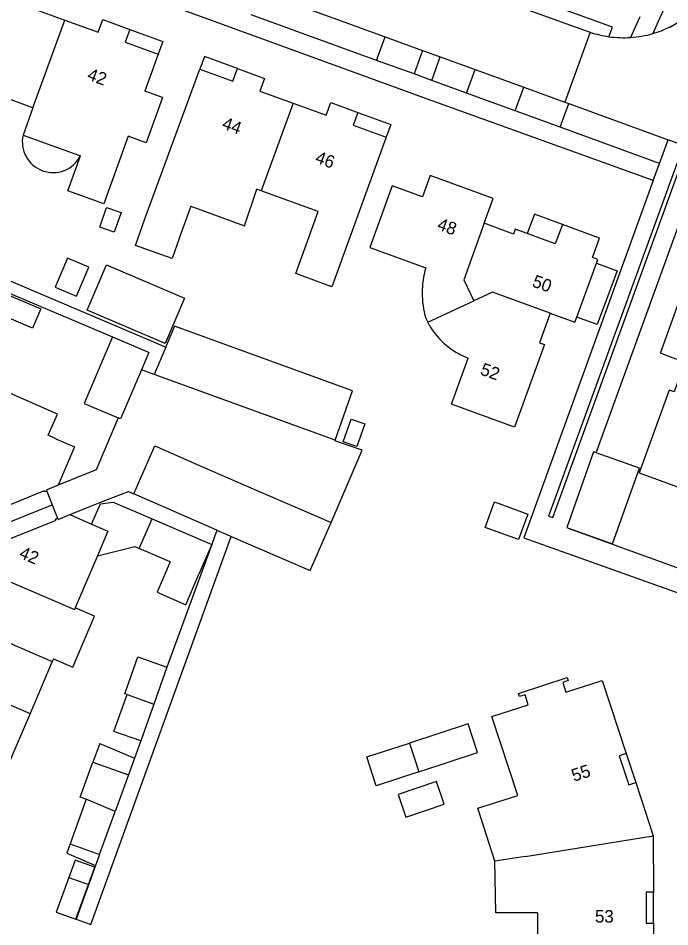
# Model space of a CAD drawing. Extents: x 194485 to 197793, y 468269 to 470822.
# Drawn here: x 197322.4 to 197384.7, y 469396.5 to 469483.2 of the extents above; entities that cross this region are included whole.
import ezdxf

# ---------------------------------------------------------------- set-up
doc = ezdxf.new("R2010")
doc.units = 0
for name, color, linetype in [('BGT begrenzing pand op maaiveld onder overbouw', 7, 'Continuous'), ('BGT grensvlak gebouwinstallatie plus 1', 7, 'Continuous'), ('BGT grensvlak overig bouwwerk uitbreiding populatie', 7, 'Continuous'), ('BGT grensvlak pand deel overbouw', 7, 'Continuous'), ('BGT grensvlak pand op maaiveld', 7, 'Continuous'), ('BGT grensvlak pand op maaiveld LR', 7, 'Continuous'), ('BGT grensvlak wegdeel', 7, 'Continuous'), ('BGT tekst huisnummerreeks', 7, 'Continuous')]:
    doc.layers.add(name, color=color, linetype=linetype)

msp = doc.modelspace()

# ---------------------------------------------------------------- linework, layer by layer
at = {"layer": 'BGT begrenzing pand op maaiveld onder overbouw'}
for points in [[(197325.132, 469438.042), (197324.938, 469437.963), (197324.897, 469438.065), (197318.321, 469435.413)], [(197319.415, 469432.64), (197326.021, 469435.269), (197325.982, 469435.37), (197326.176, 469435.449)], [(197380.491, 469413.013), (197379.828, 469412.794), (197380.746, 469410.012), (197381.406, 469410.23)], [(197383.079, 469399.769), (197382.4, 469399.769), (197382.401, 469396.829), (197383.08, 469396.829)]]:
    msp.add_lwpolyline(points, dxfattribs=at)
at = {"layer": 'BGT grensvlak gebouwinstallatie plus 1'}
for p, q in [((197330.195, 469413.974), (197329.546, 469412.182)), ((197330.195, 469413.974), (197333.51, 469412.556)), ((197333.51, 469412.556), (197332.931, 469410.956)), ((197330.178, 469403.356), (197329.802, 469402.318)), ((197327.835, 469402.838), (197327.231, 469401.171))]:
    msp.add_line(p, q, dxfattribs=at)
for points in [[(197333.061, 469482.108), (197336.224, 469480.957), (197335.779, 469479.735)], [(197343.347, 469478.363), (197340.197, 469479.508), (197339.755, 469478.31)], [(197354.851, 469474.181), (197358.01, 469473.027), (197357.564, 469471.806)], [(197374.392, 469463.479), (197371.713, 469464.469), (197371.039, 469462.631)], [(197377.65, 469459.792), (197379.608, 469459.074), (197377.722, 469453.934), (197375.764, 469454.652)], [(197367.896, 469437.015), (197371.093, 469435.857), (197370.207, 469433.412), (197367.01, 469434.571), (197367.896, 469437.015)], [(197327.357, 469404.377), (197327.04, 469403.5), (197329.802, 469402.318)], [(197329.112, 469400.49), (197329.716, 469402.157), (197327.835, 469402.838)]]:
    msp.add_lwpolyline(points, dxfattribs=at)
msp.add_arc((197325.737, 469471.376), 2.938, 167.33676, 332.60294, dxfattribs=at)
at = {"layer": 'BGT grensvlak overig bouwwerk uitbreiding populatie'}
msp.add_line((197327.231, 469401.171), (197329.112, 469400.49), dxfattribs=at)
for points in [[(197332.236, 469464.637), (197331.589, 469462.763), (197330.202, 469463.241), (197330.85, 469465.116), (197332.236, 469464.637)], [(197327.973, 469456.66), (197329.147, 469459.421), (197327.122, 469460.281), (197325.949, 469457.52), (197327.973, 469456.66)], [(197354.211, 469444.925), (197355.53, 469444.455), (197354.758, 469442.289), (197353.439, 469442.759), (197354.211, 469444.925)], [(197358.695, 469409.108), (197359.42, 469406.945), (197363.085, 469408.174), (197362.36, 469410.337), (197358.695, 469409.108)], [(197327.231, 469401.171), (197326.039, 469397.877), (197327.919, 469397.196), (197329.112, 469400.49)]]:
    msp.add_lwpolyline(points, dxfattribs=at)
at = {"layer": 'BGT grensvlak pand deel overbouw'}
for p, q in [((197325.132, 469438.042), (197325.654, 469436.746)), ((197318.868, 469434.027), (197325.654, 469436.746)), ((197325.654, 469436.746), (197326.176, 469435.449)), ((197380.491, 469413.013), (197381.406, 469410.23)), ((197383.08, 469396.829), (197383.079, 469399.769))]:
    msp.add_line(p, q, dxfattribs=at)
at = {"layer": 'BGT grensvlak pand op maaiveld'}
for p, q in [((197335.779, 469479.735), (197334.501, 469476.224)), ((197334.518, 469464.03), (197339.755, 469478.31)), ((197336.192, 469475.608), (197334.501, 469476.224)), ((197336.192, 469475.608), (197334.618, 469471.286)), ((197323.82, 469474.622), (197322.87, 469472.02)), ((197322.87, 469472.02), (197328.345, 469470.024)), ((197334.618, 469471.286), (197332.927, 469471.902)), ((197345.607, 469466.709), (197345.199, 469466.857)), ((197338.887, 469465.247), (197338.002, 469462.796)), ((197375.764, 469454.652), (197377.65, 469459.792)), ((197361.349, 469454.555), (197361.534, 469454.176)), ((197361.719, 469453.799), (197361.534, 469454.176)), ((197331.474, 469437.003), (197335.19, 469435.401)), ((197326.176, 469435.449), (197326.216, 469435.347)), ((197326.216, 469435.347), (197327.346, 469435.797)), ((197327.346, 469435.797), (197329.413, 469434.898)), ((197335.19, 469435.401), (197340.893, 469432.943)), ((197340.893, 469432.943), (197339.674, 469430.115)), ((197329.974, 469431.863), (197327.851, 469426.899)), ((197336.925, 469431.299), (197333.971, 469432.572)), ((197325.663, 469421.784), (197323.54, 469416.82)), ((197325.767, 469422.027), (197325.663, 469421.784)), ((197336.607, 469421.242), (197335.358, 469417.727)), ((197335.358, 469417.727), (197334.113, 469414.221)), ((197323.54, 469416.82), (197321.416, 469411.854)), ((197328.341, 469408.855), (197329.546, 469412.182)), ((197329.546, 469412.182), (197332.931, 469410.956)), ((197332.931, 469410.956), (197331.668, 469407.469)), ((197381.406, 469410.23), (197383.077, 469405.148)), ((197328.905, 469408.651), (197327.357, 469404.377)), ((197328.905, 469408.651), (197328.341, 469408.855)), ((197330.178, 469403.356), (197331.668, 469407.469)), ((197383.077, 469405.148), (197383.079, 469399.769)), ((197327.357, 469404.377), (197330.178, 469403.356))]:
    msp.add_line(p, q, dxfattribs=at)
for points in [[(197323.82, 469474.622), (197318.331, 469476.623), (197316.2, 469470.694), (197312.741, 469471.937), (197317.948, 469486.214)], [(197321.575, 469486.294), (197324.16, 469485.355), (197323.711, 469484.12), (197326.865, 469482.974)], [(197326.865, 469482.974), (197330.032, 469481.823), (197330.477, 469483.048), (197333.061, 469482.108)], [(197333.061, 469482.108), (197332.617, 469480.884), (197335.779, 469479.735)], [(197339.755, 469478.31), (197342.907, 469477.159), (197343.347, 469478.363)], [(197343.347, 469478.363), (197345.932, 469477.424), (197345.49, 469476.215), (197348.661, 469475.057)], [(197348.661, 469475.057), (197351.822, 469473.903), (197352.268, 469475.124), (197354.851, 469474.181)], [(197354.851, 469474.181), (197354.405, 469472.96), (197357.564, 469471.806)], [(197332.927, 469471.902), (197330.58, 469465.456), (197327.14, 469466.706), (197328.345, 469470.024)], [(197357.564, 469471.806), (197352.361, 469457.543), (197348.913, 469458.802), (197351.052, 469464.728), (197345.607, 469466.709)], [(197366.921, 469463.609), (197367.77, 469465.955), (197361.758, 469468.154), (197361.023, 469466.138), (197358.141, 469467.189), (197355.994, 469461.303), (197361.347, 469459.352)], [(197338.887, 469465.247), (197344.027, 469463.366), (197345.199, 469466.857)], [(197338.002, 469462.796), (197337.102, 469460.256), (197333.618, 469461.49), (197334.518, 469464.03)], [(197371.039, 469462.631), (197369.892, 469463.055), (197369.715, 469462.577), (197366.921, 469463.609)], [(197374.392, 469463.479), (197373.714, 469461.643), (197371.039, 469462.631)], [(197377.65, 469459.792), (197377.785, 469460.161), (197377.265, 469460.352), (197377.932, 469462.171), (197374.392, 469463.479)], [(197330.827, 469459.631), (197338.288, 469456.459), (197336.447, 469452.128), (197328.986, 469455.3), (197330.827, 469459.631)], [(197386.089, 469450.331), (197383.755, 469451.199), (197385.936, 469457.213), (197386.481, 469457.02), (197387.14, 469458.827), (197390.667, 469457.558)], [(197324.569, 469455.438), (197323.783, 469453.599), (197319.967, 469455.231), (197320.753, 469457.07), (197324.569, 469455.438)], [(197373.226, 469455.011), (197372.201, 469452.2), (197372.687, 469452.023), (197369.814, 469444.147), (197363.793, 469446.346), (197365.376, 469450.729)], [(197373.226, 469455.011), (197375.581, 469454.152), (197375.764, 469454.652)], [(197331.42, 469452.762), (197328.711, 469446.417), (197331.969, 469445.026)], [(197331.42, 469452.762), (197334.681, 469451.369), (197334.886, 469451.282), (197334.18, 469449.629)], [(197386.089, 469450.331), (197385.065, 469447.511), (197384.588, 469447.688), (197381.723, 469439.793), (197387.744, 469437.604), (197389.329, 469441.954)], [(197334.18, 469449.629), (197332.177, 469444.937), (197331.969, 469445.026)], [(197326.169, 469445.376), (197321.336, 469447.515), (197320.31, 469445.466)], [(197326.015, 469443.024), (197325.255, 469443.376), (197326.169, 469445.376)], [(197326.015, 469443.024), (197327.778, 469442.27), (197326.22, 469438.599)], [(197377.602, 469441.712), (197377.361, 469441.798), (197374.808, 469434.568), (197374.982, 469434.506)], [(197374.982, 469434.506), (197379.193, 469433.019), (197381.746, 469440.249), (197377.602, 469441.712)], [(197326.22, 469438.599), (197325.091, 469438.144), (197325.132, 469438.042)], [(197329.413, 469434.898), (197330.258, 469436.843), (197331.474, 469437.003)], [(197329.974, 469431.863), (197333.558, 469432.75), (197333.971, 469432.572)], [(197336.925, 469431.299), (197335.672, 469428.391), (197338.421, 469427.207), (197339.674, 469430.115)], [(197325.767, 469422.027), (197327.625, 469421.241), (197329.689, 469426.121), (197327.851, 469426.899)], [(197332.805, 469418.634), (197332.588, 469418.711), (197333.837, 469422.226), (197336.607, 469421.242)], [(197370.139, 469408.995), (197367.664, 469416.525), (197371.136, 469417.665), (197370.826, 469418.608), (197370.295, 469418.433), (197370.195, 469418.737), (197374.857, 469420.272), (197374.957, 469419.968), (197374.424, 469419.792), (197374.734, 469418.847), (197378.199, 469419.985), (197380.491, 469413.013)], [(197334.113, 469414.221), (197331.54, 469415.112), (197332.805, 469418.634)], [(197360.684, 469411.262), (197366.275, 469413.089), (197365.384, 469415.831), (197359.793, 469414.004)], [(197360.684, 469411.262), (197356.6, 469409.935), (197355.709, 469412.677), (197359.793, 469414.004)], [(197367.939, 469402.717), (197366.315, 469407.799), (197370.139, 469408.995)], [(197372.005, 469397.809), (197368.021, 469397.797), (197367.939, 469402.717)], [(197372.005, 469397.809), (197371.996, 469389.83), (197371.143, 469387.157)], [(197383.08, 469396.829), (197383.082, 469389.911), (197383.331, 469389.828), (197381.452, 469383.87)]]:
    msp.add_lwpolyline(points, dxfattribs=at)
for centre, radius, start, end in [((197369.204, 469456.957), 8.214, 163.0453, 197.00248), ((197368.129, 469457.722), 7.515, 211.46419, 248.50984)]:
    msp.add_arc(centre, radius, start, end, dxfattribs=at)
at = {"layer": 'BGT grensvlak pand op maaiveld LR'}
for p, q in [((197323.82, 469474.622), (197326.865, 469482.974)), ((197348.661, 469475.057), (197345.607, 469466.709)), ((197361.534, 469454.176), (197365.923, 469456.204)), ((197333.971, 469432.572), (197335.19, 469435.401)), ((197318.581, 469430.695), (197327.787, 469426.75)), ((197327.851, 469426.899), (197327.787, 469426.75)), ((197316.454, 469425.731), (197325.663, 469421.784)), ((197314.327, 469420.768), (197323.54, 469416.82)), ((197332.805, 469418.634), (197335.358, 469417.727)), ((197359.793, 469414.004), (197360.684, 469411.262)), ((197331.668, 469407.469), (197328.905, 469408.651)), ((197370.833, 469403.19), (197383.077, 469405.148)), ((197370.833, 469403.19), (197367.939, 469402.717))]:
    msp.add_line(p, q, dxfattribs=at)
for points in [[(197366.921, 469463.609), (197364.964, 469458.202), (197365.923, 469456.204)], [(197373.226, 469455.011), (197367.702, 469457.026), (197365.923, 469456.204)], [(197329.413, 469434.898), (197330.981, 469434.217), (197329.974, 469431.863)]]:
    msp.add_lwpolyline(points, dxfattribs=at)
at = {"layer": 'BGT grensvlak wegdeel'}
for p, q in [((197345.483, 469485.761), (197357.465, 469481.402)), ((197356.645, 469479.146), (197344.663, 469483.505)), ((197381.784, 469483.3), (197380.89, 469481.328)), ((197383.536, 469482.847), (197383.015, 469481.699)), ((197356.645, 469479.146), (197357.465, 469481.402)), ((197357.465, 469481.402), (197361.036, 469480.104)), ((197377.059, 469481.829), (197374.631, 469475.158)), ((197361.036, 469480.104), (197360.216, 469477.847)), ((197361.036, 469480.104), (197362.727, 469479.489)), ((197360.216, 469477.847), (197356.645, 469479.146)), ((197361.907, 469477.232), (197362.727, 469479.489)), ((197362.727, 469479.489), (197366.064, 469478.275)), ((197361.907, 469477.232), (197360.216, 469477.847)), ((197365.243, 469476.019), (197366.064, 469478.275)), ((197366.064, 469478.275), (197370.715, 469476.582)), ((197365.243, 469476.019), (197361.907, 469477.232)), ((197369.895, 469474.326), (197370.715, 469476.582)), ((197370.715, 469476.582), (197374.631, 469475.158)), ((197369.895, 469474.326), (197365.243, 469476.019)), ((197374.171, 469472.771), (197369.895, 469474.326)), ((197374.171, 469472.771), (197374.992, 469475.027)), ((197374.631, 469475.158), (197374.992, 469475.027)), ((197374.992, 469475.027), (197384.483, 469471.574)), ((197284.683, 469473.818), (197335.113, 469452.379)), ((197383.665, 469469.317), (197374.171, 469472.771)), ((197383.665, 469469.317), (197384.483, 469471.574)), ((197385.967, 469471.034), (197384.483, 469471.574)), ((197383.071, 469467.675), (197383.665, 469469.317)), ((197377.602, 469441.712), (197386.241, 469465.468)), ((197303.243, 469464.623), (197331.42, 469452.762)), ((197335.113, 469452.379), (197336.505, 469451.791)), ((197336.505, 469451.791), (197335.41, 469449.182)), ((197335.41, 469449.182), (197334.18, 469449.629)), ((197352.675, 469442.911), (197335.41, 469449.182)), ((197341.389, 469434.313), (197333.467, 469437.78)), ((197341.389, 469434.313), (197340.893, 469432.943)), ((197340.893, 469432.943), (197336.607, 469421.242)), ((197334.113, 469414.221), (197333.51, 469412.556))]:
    msp.add_line(p, q, dxfattribs=at)
for points in [[(197383.071, 469467.675), (197361.161, 469475.586), (197297.322, 469498.833)], [(197378.84, 469481.406), (197379.176, 469482.321), (197353.247, 469491.694)], [(197387.655, 469492.004), (197385.61, 469487.419), (197383.536, 469482.847)], [(197352.765, 469490.621), (197361.667, 469487.382), (197376.85, 469481.901)], [(197376.85, 469481.901), (197376.954, 469481.865), (197377.059, 469481.829)], [(197385.967, 469471.034), (197373.071, 469435.666), (197373.463, 469435.528), (197386.354, 469470.894)], [(197383.071, 469467.675), (197370.719, 469433.596), (197387.823, 469427.471)], [(197352.675, 469442.911), (197354.354, 469447.621), (197337.347, 469453.798), (197336.547, 469451.892), (197336.505, 469451.791)], [(197331.969, 469445.026), (197329.851, 469440.073), (197326.22, 469438.599)], [(197333.467, 469437.78), (197335.472, 469442.36), (197339.513, 469440.592), (197344.616, 469438.359), (197352.288, 469435.058)], [(197352.288, 469435.058), (197355.262, 469441.945), (197352.654, 469442.851), (197352.675, 469442.911)], [(197327.346, 469435.797), (197330.947, 469437.229), (197332.939, 469438.011), (197333.467, 469437.78)], [(197342.766, 469433.711), (197350.306, 469430.468), (197352.288, 469435.058)], [(197392.297, 469428.225), (197374.97, 469434.474), (197374.982, 469434.506)], [(197329.802, 469402.318), (197327.944, 469397.187), (197329.355, 469396.676), (197342.766, 469433.711)], [(197341.389, 469434.313), (197342.611, 469433.778), (197342.766, 469433.711)]]:
    msp.add_lwpolyline(points, dxfattribs=at)
for centre, radius, start, end in [((197380.244, 469491.308), 10.002, 296.17025, 336.18591), ((197380.251, 469491.302), 9.992, 286.05899, 296.15175), ((197380.386, 469491.875), 10.583, 251.67794, 261.60087), ((197380.248, 469491.421), 10.113, 261.99972, 273.64231), ((197380.236, 469491.346), 10.039, 273.73599, 286.07071)]:
    msp.add_arc(centre, radius, start, end, dxfattribs=at)

# ---------------------------------------------------------------- texts
at = {"layer": 'BGT tekst huisnummerreeks'}
for s, rotation, p in [('42', 340, (197328.917, 469477.335)), ('44', 339.9, (197341.793, 469472.669)), ('46', 339.9, (197350.694, 469469.418)), ('48', 339.9, (197362.343, 469463.042)), ('50', 339.9, (197371.418, 469457.595)), ('52', 340, (197366.454, 469449.196)), ('42', 336.8, (197322.408, 469431.722)), ('55', 18.3, (197375.494, 469410.296)), ('53', 0.1, (197377.507, 469396.866))]:
    msp.add_text(s, height=1.2, rotation=rotation, dxfattribs=at).set_placement(p)

doc.saveas('drawing.dxf')
